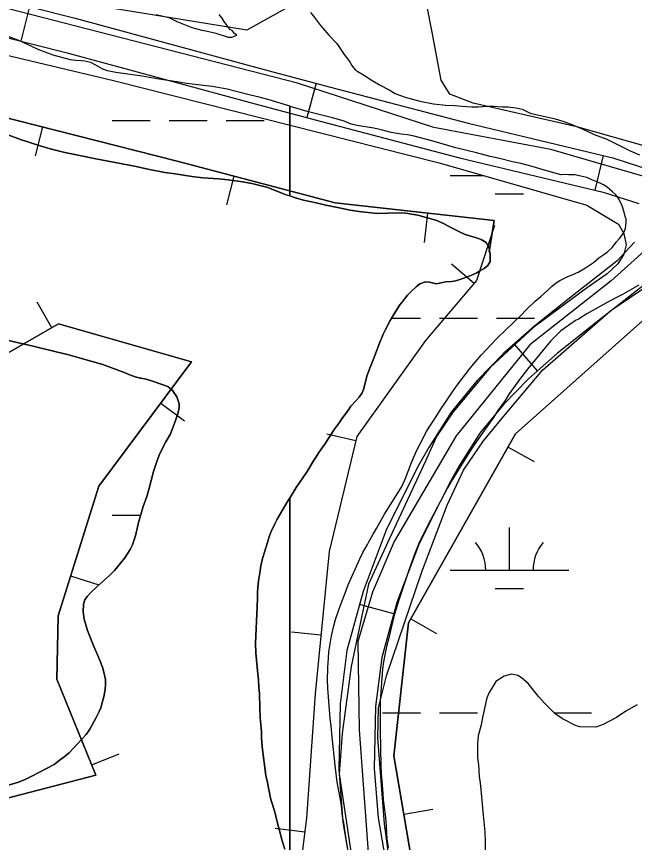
# Model space of a CAD drawing. Extents: x 3445503 to 3483459, y 540493 to 566012.
# Drawn here: x 3466127 to 3466648, y 548533 to 549229 of the extents above; entities that cross this region are included whole.
import ezdxf

# ---------------------------------------------------------------- set-up
doc = ezdxf.new("R2010")
doc.units = 0
for name, color, linetype in [('V-BORW-LINE', 7, 'Continuous'), ('V-ROAD-CNTR', 7, 'Continuous'), ('V-SITE-VEGE', 7, 'Continuous'), ('V-WETL-SWMP', 7, 'Continuous')]:
    doc.layers.add(name, color=color, linetype=linetype)

msp = doc.modelspace()

# ---------------------------------------------------------------- linework, layer by layer
at = {"layer": 'V-BORW-LINE'}
for p, q in [((3466148.81, 549135.58), (3466142.67, 549111.35)), ((3466310.18, 549094.15), (3466303.78, 549069.98)), ((3466473.36, 549062.95), (3466470.62, 549038.09)), ((3466512.58, 549003.77), (3466493.57, 549020.01)), ((3466156.59, 548966.31), (3466144.2, 548988.02)), ((3466248.41, 548902.74), (3466268.45, 548887.79)), ((3466412.83, 548870.93), (3466388.52, 548876.76)), ((3466541.41, 548865.83), (3466563.15, 548853.49)), ((3466172.39, 548757.12), (3466196.23, 548749.61)), ((3466459.14, 548720.97), (3466480.87, 548708.62)), ((3466383.51, 548707.31), (3466358.64, 548709.78)), ((3466190.23, 548597.92), (3466213.38, 548607.35)), ((3466453.24, 548556.25), (3466477.88, 548560.45)), ((3466369.79, 548541.3), (3466344.98, 548544.39))]:
    msp.add_line(p, q, dxfattribs=at)
for points in [[(3466003.27, 549876.22), (3466392.29, 549793.52), (3466427.8, 549740.04), (3466432.65, 549676.39), (3466416.32, 549455.95), (3466389.68, 549315.79), (3466362.94, 549240.53), (3466321, 549217.1), (3466184.24, 549239.25), (3466035.78, 549280.82), (3465880.64, 549322.3), (3465829.87, 549375.12), (3465859.19, 549491.93), (3465916.93, 549644.64), (3465956.06, 549778.04), (3465994.35, 549846.05), (3466003.27, 549876.22)], [(3466058.54, 549158.45), (3466262.25, 549106.84), (3466395.6, 549071.52), (3466529.64, 549056.74), (3466525.2, 549030.43)], [(3466525.2, 549030.43), (3466529.64, 549056.74), (3466395.6, 549071.52), (3466262.25, 549106.84), (3466058.54, 549158.45)], [(3466720.03, 549039.55), (3466746.51, 549040.36), (3466878.64, 549045.12), (3466928.6, 549056.96), (3467103.1, 549012.85), (3467201.16, 548975.42), (3467294.87, 548904.06), (3467367.72, 548783.51), (3467391.05, 548616.54), (3467326.34, 548429.37), (3467274.5, 548300.59), (3467198.02, 548215.41), (3467139.38, 548172.91), (3466996.02, 548188.06), (3466743.16, 548259.11), (3466544, 548310.06), (3466485.39, 548359.68), (3466472.67, 548442.32), (3466444.86, 548605.42), (3466457.29, 548717.72), (3466547.64, 548876.81), (3466669.64, 548985.71), (3466720.03, 549039.55)], [(3466529.84, 549052.52), (3466514.55, 549006.07), (3466471.5, 548955.66), (3466413.72, 548874.66), (3466390.5, 548777.79), (3466378.6, 548657.71), (3466371.24, 548552.91), (3466355.38, 548425.46), (3466316.86, 548332), (3466266.44, 548243.07), (3466239.25, 548173.4), (3466223.96, 548134.88), (3466161.65, 548142.24), (3465975.86, 548181.32)], [(3466720.03, 549039.55), (3466669.64, 548985.71), (3466547.64, 548876.81), (3466457.29, 548717.72), (3466444.86, 548605.42), (3466472.67, 548442.32), (3466485.39, 548359.68), (3466544, 548310.06), (3466743.16, 548259.11), (3466947.33, 548201.74)], [(3466096.29, 548563.83), (3466193.8, 548589.15), (3466160.81, 548670.1), (3466161.82, 548723.57), (3466196.24, 548832.8), (3466274.39, 548937.58), (3466162.32, 548969.58), (3466086.27, 548926.16)], [(3466086.27, 548926.16), (3466162.32, 548969.58), (3466274.39, 548937.58), (3466196.24, 548832.8), (3466161.82, 548723.57), (3466160.81, 548670.1), (3466193.8, 548589.15), (3466096.29, 548563.83)]]:
    msp.add_lwpolyline(points, dxfattribs=at)
at = {"layer": 'V-ROAD-CNTR'}
for p, q in [((3466137.72, 549237.12), (3466130.38, 549208.03)), ((3466379.37, 549172.48), (3466371.71, 549143.48)), ((3466621.43, 549111.63), (3466614.5, 549082.44)), ((3466566.2, 548930.18), (3466546.42, 548952.73)), ((3466444.89, 548725.11), (3466415.97, 548733.09))]:
    msp.add_line(p, q, dxfattribs=at)
for points in [[(3466562.56, 547860.67), (3466459.32, 547928.55), (3466300.48, 548017.95), (3466282.87, 548032.76), (3466270.93, 548052.65), (3466271.09, 548097.28), (3466327.38, 548270.5), (3466373.11, 548315.21), (3466436.12, 548371.6), (3466545.39, 548429.99), (3466686.15, 548507.15), (3466759.97, 548577.04), (3466803.84, 548655.61), (3466861.08, 548867.98), (3466863.2, 548946.27), (3466845.45, 548991.62), (3466814.27, 549023.68), (3466784.25, 549057.9), (3466706.44, 549079.36), (3466577.36, 549116.64), (3466478.58, 549135.21), (3466363.82, 549172.42), (3465951.36, 549278.7)], [(3466026.45, 549265.19), (3466176.13, 549227.42), (3466338.81, 549183.18), (3466391.58, 549169.26), (3466507.57, 549138.65), (3466629.61, 549109.68), (3466661.71, 549099.31), (3466691.27, 549087.35)], [(3466019.15, 549236.1), (3466168.53, 549198.4), (3466331.05, 549154.2), (3466383.93, 549140.25), (3466500.28, 549109.55), (3466621.52, 549080.77), (3466651.46, 549071.1)], [(3466676.16, 549076.83), (3466664.47, 549038.51), (3466628.14, 549005.84), (3466559.49, 548952.06), (3466497.58, 548875.36), (3466445.25, 548786.18), (3466426.94, 548743.61), (3466414.56, 548702.04), (3466415.74, 548627.37), (3466425.24, 548497.45), (3466440.58, 548415.08), (3466439.35, 548380.47)], [(3466688.71, 549060.85), (3466685.7, 549049.43), (3466680.74, 549033.64), (3466671.38, 549019.71), (3466653.17, 549000.33), (3466615.54, 548970.84), (3466582.99, 548944.9), (3466558.34, 548923.29), (3466537.7, 548901.9), (3466517.55, 548877.57), (3466500.08, 548849.93), (3466491.51, 548834.79), (3466466.1, 548783.58), (3466447.53, 548734.67), (3466434.78, 548688.44), (3466429.59, 548647.25), (3466428.48, 548594.99), (3466431.75, 548553.39), (3466439.23, 548509.31), (3466451.68, 548447.29), (3466458.15, 548407.21), (3466459.2, 548391.08)], [(3466647.84, 549038.47), (3466632.87, 549022.53), (3466596.94, 548994.38), (3466563.74, 548967.93), (3466537.62, 548945.02), (3466515.33, 548921.91), (3466493.22, 548895.23), (3466474.33, 548865.34), (3466465, 548848.86), (3466438.57, 548795.61), (3466418.98, 548744.01), (3466405.28, 548694.33), (3466399.63, 548649.44), (3466398.45, 548594.13), (3466401.95, 548549.7), (3466409.73, 548503.85)]]:
    msp.add_lwpolyline(points, dxfattribs=at)
at = {"layer": 'V-SITE-VEGE'}
for points in [[(3466244.53, 549230.51), (3466255.27, 549227.93), (3466261.95, 549224.61), (3466274.57, 549219.43), (3466282.99, 549217.28), (3466287.92, 549216.28), (3466294.88, 549214.71), (3466305.33, 549211.4), (3466308.37, 549211.27), (3466312.43, 549212.88), (3466310.68, 549214.32), (3466308.79, 549216.63), (3466307.05, 549217.79), (3466305.45, 549219.52), (3466301.08, 549225.6), (3466300.94, 549226.03), (3466297.59, 549230.52)], [(3466374.79, 549232.19), (3466378.14, 549227.85), (3466383.23, 549221.05), (3466384.98, 549218.88), (3466390.22, 549212.95), (3466396.47, 549206.3), (3466398.07, 549204.28), (3466403.17, 549196.61), (3466406.95, 549191.69), (3466408.41, 549189.38), (3466409.43, 549187.35), (3466410.88, 549185.47), (3466412.63, 549183.59), (3466414.52, 549182.29), (3466419.31, 549179.55), (3466425.84, 549175.22), (3466432.96, 549171.04), (3466441.09, 549166.86), (3466446.17, 549163.83), (3466449.66, 549162.25), (3466454.44, 549160.67), (3466466.92, 549157.22), (3466478.52, 549155.08), (3466488.67, 549154.1)], [(3466105.8, 549133.99), (3466130.04, 549125.07), (3466146.72, 549119.61), (3466155.14, 549117.18), (3466167.61, 549114.17), (3466176.02, 549112.45), (3466192.42, 549108.88), (3466227.66, 549102.17), (3466237.52, 549100.02), (3466251.74, 549097.31), (3466260.58, 549096.18), (3466274.51, 549093.9), (3466283.93, 549092.77), (3466296.98, 549091.79), (3466305.25, 549090.94), (3466317.28, 549089.38), (3466325.11, 549087.95), (3466338.75, 549084.52), (3466353.26, 549078.76), (3466357.16, 549077.43), (3466357.16, 549153.05), (3466341.82, 549157.89), (3466331.38, 549160.61), (3466323.98, 549162.33), (3466304.54, 549167.35), (3466291.78, 549169.63), (3466270.03, 549172.17), (3466261.91, 549173.6), (3466245.08, 549176.16), (3466232.75, 549178.44), (3466210.42, 549181.57), (3466203.46, 549182.85), (3466199.54, 549184.29), (3466193.73, 549187.75), (3466189.52, 549189.91), (3466184.3, 549190.91), (3466181.26, 549191.34), (3466176.91, 549191.61), (3466172.41, 549192.18), (3466157.61, 549196.2), (3466151.08, 549198.5), (3466144.99, 549200.94), (3466135.55, 549205.41), (3466128.88, 549208.44), (3466119.73, 549211.74)], [(3466567.26, 549100.71), (3466561.6, 549102.29), (3466551.88, 549104.72), (3466544.92, 549106.3), (3466534.04, 549109.02), (3466526.06, 549110.74), (3466514.75, 549113.75), (3466497.19, 549118.04), (3466476.88, 549123.78), (3466462.08, 549127.8), (3466456.57, 549129.09), (3466451.21, 549129.65), (3466442.8, 549130.79), (3466434.24, 549133.08), (3466428, 549134.51), (3466413.64, 549136.94), (3466409, 549137.93), (3466403.19, 549140.38), (3466400.29, 549141.39), (3466393.18, 549143.4), (3466386.37, 549144.97), (3466371.86, 549148.7), (3466358.65, 549152.57), (3466357.16, 549153.05), (3466357.16, 549077.43)], [(3466488.67, 549154.1), (3466496.65, 549153.54), (3466502.16, 549152.98), (3466510.71, 549152.42), (3466515.93, 549152.44), (3466524.04, 549153.04), (3466529.27, 549153.06), (3466536.37, 549152.64), (3466541.15, 549152.51), (3466548.11, 549151.81), (3466553.04, 549150.66), (3466560.01, 549147.35), (3466567.27, 549145.49), (3466575.1, 549143.77), (3466581.05, 549142.34), (3466587.43, 549140.47), (3466593.67, 549138.31), (3466602.38, 549134.57), (3466607.31, 549132.41), (3466613.85, 549129.1), (3466624.58, 549125.21), (3466644.18, 549115.42), (3466652.02, 549111.96)], [(3466406, 548528.52), (3466403.79, 548540.98), (3466402.75, 548548.95), (3466401.72, 548554.31), (3466400.68, 548563.58), (3466399.65, 548570.25), (3466397.14, 548583.43), (3466395.66, 548595.17), (3466392.83, 548621.4), (3466392.22, 548630.96), (3466391.33, 548637.05), (3466389.23, 548662.7), (3466389.06, 548668.93), (3466389.18, 548679.95), (3466389.88, 548687.92), (3466390.15, 548693.15), (3466392.44, 548706.78), (3466394.29, 548715.05), (3466395.73, 548720.41), (3466398.46, 548728.54), (3466400.62, 548734.05), (3466404.07, 548743.49), (3466406.51, 548749.73), (3466416.16, 548771.5), (3466418.9, 548776.87), (3466422.79, 548783.55), (3466423.8, 548785.87), (3466427.41, 548792.4), (3466430.29, 548797.2), (3466437.21, 548809.25), (3466451.5, 548832.05), (3466454.52, 548838.87), (3466459.7, 548852.66), (3466464.31, 548863.11), (3466467.33, 548869.21), (3466472.52, 548878.79), (3466474.69, 548882.56), (3466478.58, 548888.52), (3466481.33, 548892.44), (3466485.51, 548899.12), (3466488.83, 548903.91), (3466494.32, 548912.34), (3466498.21, 548917.86), (3466509.19, 548932.24), (3466513.67, 548937.62), (3466518.58, 548943.29), (3466531.44, 548956.95), (3466539.68, 548964.95), (3466552.4, 548976.87), (3466556.88, 548981.67), (3466563.96, 548988.65), (3466568.88, 548992.72), (3466574.81, 548998.1), (3466577.99, 549001.15), (3466581.75, 549004.35), (3466584.93, 549006.25), (3466591.01, 549009.31), (3466595.79, 549011.21), (3466600.28, 549013.25), (3466606.5, 549016.75), (3466613.3, 549021.26), (3466617.64, 549025.19), (3466621.98, 549027.96), (3466624.73, 549029.99), (3466628.92, 549033.92), (3466630.94, 549036.39), (3466632.53, 549038.57), (3466635.13, 549041.48), (3466637.3, 549044.09), (3466638.45, 549045.98), (3466639.46, 549048.01), (3466640.32, 549050.04), (3466640.89, 549054.97), (3466640.73, 549057.87), (3466640, 549060.19), (3466639.27, 549063.67), (3466637.37, 549069.17), (3466634.74, 549074.96), (3466632.41, 549078), (3466629.36, 549080.89), (3466624.86, 549084.93), (3466621.81, 549086.81), (3466619.48, 549087.96), (3466615.42, 549089.55), (3466612.52, 549090.84), (3466607.58, 549092.86), (3466600.18, 549094.72), (3466597.28, 549095.14), (3466592.21, 549095.13), (3466588.29, 549095.41), (3466585.83, 549095.11), (3466567.26, 549100.71)], [(3466357.16, 549077.43), (3466362.12, 549075.74), (3466368.64, 549073.88), (3466379.52, 549071.74), (3466387.5, 549069.73), (3466400.27, 549067.01), (3466408.1, 549065.59), (3466417.67, 549064.16), (3466423.18, 549063.6), (3466431.01, 549062.61), (3466448.84, 549063.24), (3466454.93, 549062.82), (3466465.08, 549061.26), (3466481.18, 549056.81), (3466487.42, 549053.93), (3466492.94, 549050.9), (3466500.78, 549046.87), (3466504.99, 549044.85), (3466510.65, 549043.13), (3466513.84, 549042.41), (3466518.63, 549040.69), (3466522.84, 549038.23), (3466525.17, 549034.18), (3466526.2, 549028.39), (3466526.08, 549022.15), (3466524.2, 549018.81), (3466521.17, 549016.34), (3466518.13, 549014.74), (3466514.22, 549012.41), (3466509.88, 549010.36), (3466503.94, 549008.03), (3466497.13, 549005.98), (3466493.51, 549005.39), (3466488.58, 549004.94), (3466481.05, 549003.32), (3466475.1, 549004.9), (3466471.62, 549005.18), (3466466.84, 549003.43), (3466463.81, 549000.95), (3466459.33, 548996.74), (3466456.43, 548993.83), (3466450.08, 548985.55), (3466445.17, 548978.14), (3466441.86, 548972.47), (3466437.68, 548964.2), (3466435.95, 548961.01), (3466432.35, 548951.86), (3466428.75, 548941.99), (3466424.58, 548932.42), (3466422.13, 548925.45), (3466420.99, 548920.66), (3466419.27, 548914.43), (3466418.26, 548911.38), (3466415.66, 548907.89), (3466413.06, 548905.13), (3466408.73, 548900.19), (3466406.13, 548896.41), (3466401.65, 548890.31), (3466398.91, 548886.24), (3466395.01, 548880.87), (3466389.53, 548872.59), (3466387.36, 548869.1), (3466381.73, 548861.11), (3466379.57, 548857.63), (3466377.26, 548854.29), (3466371.78, 548845.14), (3466362.54, 548831.78), (3466357.49, 548823.35), (3466357.16, 548822.85), (3466357.16, 548511.32)], [(3466651.47, 549002.37), (3466637.73, 548994.5), (3466632.08, 548991.44), (3466624.12, 548987.36), (3466612.25, 548980.51), (3466607.77, 548978.03), (3466600.53, 548973.66)], [(3466600.53, 548973.66), (3466598.07, 548972.49), (3466588.52, 548965.8), (3466585.63, 548963.62), (3466576.96, 548955.18), (3466557.6, 548931.5), (3466550.81, 548922.63), (3466542.15, 548910.72), (3466538.69, 548905.06), (3466532.63, 548896.49), (3466530.75, 548893.44), (3466528.87, 548890.68), (3466523.39, 548882.98), (3466519.49, 548877.32), (3466513.14, 548868.6), (3466511.12, 548865.11), (3466507.94, 548860.32), (3466501.31, 548849.86), (3466493.23, 548836.65), (3466490.2, 548831.42), (3466484, 548819.66), (3466481.83, 548815.31), (3466472.75, 548798.17), (3466466.13, 548784.39), (3466462.67, 548776.11), (3466457.21, 548761.17), (3466451.46, 548743.46), (3466448.88, 548735.92), (3466445.57, 548725.04), (3466443.71, 548718.22), (3466442.27, 548712.27), (3466440.56, 548703.86), (3466439.13, 548698.78), (3466437.41, 548690.8), (3466436.27, 548684.85), (3466435.42, 548678.62), (3466433.47, 548651.65), (3466433.53, 548629.33), (3466433.41, 548620.92), (3466433.56, 548617.87), (3466433.6, 548607.15), (3466433.9, 548601.35), (3466433.92, 548597.29), (3466434.22, 548590.63), (3466435.72, 548574.1), (3466436.03, 548568.59), (3466437.66, 548555.7), (3466438.11, 548550.63), (3466439.02, 548535.7), (3466440.06, 548528.02)], [(3466214.58, 548768), (3466218.04, 548772.5), (3466222.66, 548779.33), (3466224.68, 548783.39), (3466227.12, 548790.94), (3466229.7, 548802.1), (3466233.72, 548815.74), (3466236.59, 548824.02), (3466238.46, 548829.96), (3466242.33, 548845.2), (3466245.2, 548853.61), (3466247.22, 548858.84), (3466250.39, 548866.09), (3466252.84, 548870.16), (3466256.3, 548876.26), (3466258.17, 548880.61), (3466260.76, 548888.3), (3466263.2, 548894.83), (3466264.06, 548898.9), (3466263.91, 548902.23), (3466262, 548908.17), (3466258.22, 548913.37), (3466254.44, 548916.7), (3466240.66, 548921.58), (3466236.16, 548923.02), (3466230.36, 548924.02), (3466226.88, 548924.88), (3466221.51, 548927.04), (3466218.31, 548928.47), (3466199.59, 548935.38), (3466181.6, 548940.55), (3466169.85, 548943.7), (3466161.44, 548945.71), (3466140.98, 548950.86), (3466120.1, 548955.59)], [(3466357.16, 548511.32), (3466357.16, 548822.85), (3466355.18, 548819.87), (3466346.53, 548805.06), (3466344.51, 548800.99), (3466341.63, 548794.61), (3466339.9, 548790.25), (3466337.18, 548781.83), (3466334.3, 548771.83), (3466332.87, 548765.59), (3466332.31, 548761.38), (3466331.02, 548754.71), (3466330.45, 548750.51), (3466329.89, 548743.55), (3466329.91, 548738.18), (3466329.51, 548724.84), (3466328.28, 548700.63), (3466328.59, 548692.22), (3466329.05, 548686.43), (3466330.09, 548677.3), (3466330.83, 548669.62), (3466331.14, 548663.24), (3466331.59, 548658.17), (3466331.92, 548645.85), (3466332.37, 548637.88), (3466333.28, 548625.85), (3466333.44, 548620.63), (3466333.9, 548613.24), (3466337.02, 548588.89), (3466338.34, 548582.95), (3466340.98, 548569.92), (3466344.79, 548557.17), (3466345.96, 548552.25), (3466350.8, 548533.99), (3466353, 548526.9)], [(3466118.15, 548580.14), (3466128.43, 548583.21), (3466134.8, 548585.84), (3466139.15, 548588.03), (3466158.54, 548598.23), (3466162.88, 548601.57), (3466167.07, 548604.63), (3466171.27, 548608.12), (3466181.82, 548619.6), (3466185.58, 548623.53), (3466188.61, 548627.89), (3466194.08, 548637.91), (3466196.53, 548642.84), (3466197.83, 548645.89), (3466199.41, 548651.26), (3466200.41, 548655.18), (3466201.55, 548661.56), (3466201.98, 548665.9), (3466201.82, 548669.96), (3466200.5, 548676.05), (3466199.33, 548680.25), (3466196.84, 548686.77), (3466191.44, 548699.07), (3466186.77, 548711.09), (3466185.3, 548715.87), (3466183.98, 548720.8), (3466182.95, 548727.03), (3466183.23, 548733.26), (3466184.37, 548736.89), (3466186.25, 548739.94), (3466189.14, 548742.84), (3466194.78, 548748.22), (3466205.48, 548757.82), (3466209.38, 548761.75), (3466214.58, 548768)], [(3466650.09, 548648.49), (3466640.42, 548643.33), (3466632.73, 548637.75), (3466621.52, 548631.92), (3466615.35, 548629.66), (3466601.88, 548630), (3466598.56, 548630.85), (3466587.69, 548636.51), (3466581.26, 548640.65), (3466572.35, 548649.64), (3466567, 548655.56), (3466558.31, 548666.53), (3466552.53, 548671.34), (3466549.42, 548673.3), (3466544.11, 548674.36), (3466537.94, 548672.77), (3466530.91, 548668.08), (3466528.29, 548664.08), (3466525.25, 548658.98), (3466523.29, 548654.33), (3466519.67, 548637.95), (3466518.62, 548631.55), (3466516.04, 548622.47), (3466515.43, 548615.84), (3466515.52, 548603.92), (3466516.23, 548597.96), (3466516.98, 548588.03), (3466517.68, 548582.74), (3466518.63, 548574.13), (3466520.32, 548555.59), (3466521.76, 548541.47), (3466522.04, 548533.75), (3466522.19, 548515.86)]]:
    msp.add_lwpolyline(points, dxfattribs=at)
at = {"layer": 'V-WETL-SWMP'}
for p, q in [((3466207.53, 549141.07), (3466239.53, 549141.07)), ((3466255.53, 549141.07), (3466287.53, 549141.07)), ((3466303.53, 549141.07), (3466335.53, 549141.07)), ((3466492.38, 549094.64), (3466520.21, 549094.64)), ((3466530.38, 549079.21), (3466554.38, 549079.21)), ((3466443.08, 548974.57), (3466467.53, 548974.57)), ((3466483.53, 548974.57), (3466515.53, 548974.57)), ((3466531.53, 548974.57), (3466563.53, 548974.57)), ((3466230.94, 548923.83), (3466231.48, 548923.83)), ((3466207.53, 548808.39), (3466231.55, 548808.39)), ((3466542.37, 548761.97), (3466542.37, 548797.97)), ((3466492.37, 548761.97), (3466592.37, 548761.97)), ((3466530.37, 548746.53), (3466554.37, 548746.53)), ((3466435.52, 548641.89), (3466467.52, 548641.89)), ((3466483.52, 548641.89), (3466515.52, 548641.89)), ((3466580.03, 548641.89), (3466611.52, 548641.89))]:
    msp.add_line(p, q, dxfattribs=at)
for points in [[(3466963.12, 549125.53), (3466924.58, 549128.68), (3466865.16, 549123.29), (3466803.13, 549113.96), (3466762.67, 549104.04), (3466740.47, 549101.36), (3466718.26, 549101.95), (3466599.29, 549135.57), (3466511.7, 549155.56), (3466492.09, 549163.34), (3466484.87, 549175.08), (3466476.91, 549216.85), (3466465.64, 549274.3)], [(3465913.98, 549244.91), (3466208.62, 549174.77), (3466483.06, 549105.22), (3466607.59, 549069.76), (3466634.34, 549053.55), (3466638.93, 549045.74), (3466640.91, 549036.29), (3466638.98, 549028.46), (3466633.79, 549020.3), (3466624.68, 549011.8), (3466608.09, 549000.34), (3466562.88, 548966.96), (3466526.15, 548932.95), (3466494.97, 548895.38), (3466481.01, 548874.8), (3466471.62, 548853.91), (3466441.37, 548788.83), (3466423.55, 548750.12), (3466409.02, 548680.78), (3466401.37, 548624.36), (3466398.86, 548590.46), (3466409.3, 548520.99)], [(3466488.58, 549004.94), (3466493.51, 549005.39), (3466497.13, 549005.98), (3466503.94, 549008.03), (3466509.88, 549010.36), (3466514.22, 549012.41), (3466518.13, 549014.74), (3466521.17, 549016.34), (3466524.2, 549018.81), (3466526.08, 549022.15), (3466526.2, 549028.39), (3466525.17, 549034.18), (3466522.84, 549038.23), (3466518.63, 549040.69), (3466513.84, 549042.41), (3466510.65, 549043.13), (3466504.99, 549044.85), (3466500.78, 549046.87), (3466492.94, 549050.9), (3466487.42, 549053.93), (3466481.18, 549056.81), (3466465.08, 549061.26), (3466454.93, 549062.82), (3466448.84, 549063.24), (3466431.01, 549062.61), (3466423.18, 549063.6), (3466417.67, 549064.16), (3466408.1, 549065.58), (3466400.27, 549067.01), (3466387.5, 549069.73), (3466379.52, 549071.73), (3466368.64, 549073.88), (3466362.12, 549075.74), (3466353.26, 549078.76), (3466338.75, 549084.52), (3466325.12, 549087.96), (3466317.28, 549089.38), (3466305.25, 549090.94), (3466296.98, 549091.79), (3466283.93, 549092.76), (3466274.51, 549093.9), (3466260.58, 549096.18), (3466251.74, 549097.31), (3466237.52, 549100.02), (3466227.66, 549102.17), (3466192.42, 549108.88), (3466176.02, 549112.45), (3466167.61, 549114.17), (3466155.14, 549117.18), (3466146.72, 549119.61), (3466130.04, 549125.07), (3466105.8, 549133.99)], [(3466353, 548526.9), (3466350.8, 548533.99), (3466345.96, 548552.25), (3466344.79, 548557.17), (3466340.98, 548569.92), (3466338.34, 548582.95), (3466337.02, 548588.89), (3466333.9, 548613.24), (3466333.44, 548620.63), (3466333.28, 548625.85), (3466332.38, 548637.88), (3466331.92, 548645.85), (3466331.59, 548658.17), (3466331.14, 548663.24), (3466330.83, 548669.62), (3466330.09, 548677.3), (3466329.05, 548686.43), (3466328.59, 548692.23), (3466328.28, 548700.63), (3466329.51, 548724.84), (3466329.91, 548738.18), (3466329.89, 548743.55), (3466330.45, 548750.51), (3466331.02, 548754.71), (3466332.31, 548761.38), (3466332.87, 548765.59), (3466334.3, 548771.83), (3466337.17, 548781.84), (3466339.9, 548790.25), (3466341.63, 548794.61), (3466344.51, 548800.99), (3466346.53, 548805.06), (3466355.18, 548819.87), (3466357.49, 548823.35), (3466362.54, 548831.78), (3466371.78, 548845.14), (3466377.26, 548854.29), (3466379.57, 548857.63), (3466381.73, 548861.11), (3466387.36, 548869.1), (3466389.53, 548872.59), (3466395.01, 548880.87), (3466398.91, 548886.24), (3466401.65, 548890.31), (3466406.13, 548896.41), (3466408.73, 548900.19), (3466413.06, 548905.13), (3466415.66, 548907.89), (3466418.26, 548911.38), (3466419.27, 548914.43), (3466420.99, 548920.66), (3466422.13, 548925.45), (3466424.58, 548932.42), (3466428.75, 548941.99), (3466432.35, 548951.86), (3466435.95, 548961.01), (3466437.68, 548964.2), (3466441.86, 548972.47), (3466445.17, 548978.14), (3466450.08, 548985.55), (3466452.68, 548989.03), (3466456.43, 548993.83), (3466459.33, 548996.73), (3466463.81, 549000.95), (3466466.84, 549003.43), (3466471.62, 549005.18), (3466475.1, 549004.9), (3466481.05, 549003.32), (3466488.58, 549004.94)], [(3466445.62, 548485.27), (3466436.95, 548548.26), (3466433.89, 548588.08), (3466431.51, 548620.73), (3466432.09, 548645.87), (3466438.87, 548672.99), (3466468.65, 548760.59), (3466490.04, 548816.81), (3466503.66, 548846.24), (3466520.57, 548871.1), (3466537.81, 548891.73), (3466570.35, 548930.68), (3466628, 548980.8), (3466669.06, 549008.68)], [(3466120.1, 548955.59), (3466140.98, 548950.86), (3466161.44, 548945.71), (3466169.85, 548943.7), (3466181.6, 548940.55), (3466199.59, 548935.38), (3466218.31, 548928.48), (3466221.5, 548927.04), (3466226.88, 548924.88), (3466230.36, 548924.02), (3466236.16, 548923.02), (3466240.66, 548921.58), (3466254.44, 548916.7), (3466258.22, 548913.37), (3466262, 548908.17), (3466263.91, 548902.23), (3466264.06, 548898.89), (3466263.2, 548894.83), (3466260.76, 548888.3), (3466258.17, 548880.61), (3466256.3, 548876.26), (3466252.84, 548870.16), (3466250.39, 548866.09), (3466247.22, 548858.84), (3466245.2, 548853.61), (3466242.33, 548845.2), (3466238.46, 548829.96), (3466236.59, 548824.02), (3466233.72, 548815.74), (3466229.7, 548802.1), (3466227.12, 548790.94), (3466224.68, 548783.39), (3466222.66, 548779.33), (3466218.04, 548772.5), (3466214.58, 548768), (3466209.38, 548761.75), (3466205.48, 548757.82), (3466194.78, 548748.22), (3466189.14, 548742.84), (3466186.25, 548739.94), (3466184.37, 548736.89), (3466183.22, 548733.26), (3466182.95, 548727.02), (3466183.98, 548720.79), (3466185.3, 548715.87), (3466186.77, 548711.09), (3466191.44, 548699.07)], [(3466191.44, 548699.07), (3466196.84, 548686.77), (3466199.33, 548680.25), (3466200.5, 548676.05), (3466201.82, 548669.96), (3466201.98, 548665.91), (3466201.55, 548661.56), (3466200.41, 548655.18), (3466199.41, 548651.26), (3466197.83, 548645.89), (3466196.54, 548642.84), (3466194.08, 548637.91), (3466188.61, 548627.89), (3466185.58, 548623.53), (3466181.82, 548619.61), (3466171.27, 548608.12), (3466167.08, 548604.63), (3466162.88, 548601.57), (3466158.54, 548598.23), (3466139.15, 548588.02), (3466134.8, 548585.84), (3466128.43, 548583.21), (3466118.15, 548580.14)], [(3466650.09, 548648.49), (3466640.42, 548643.33), (3466632.73, 548637.75), (3466621.52, 548631.92), (3466615.35, 548629.66), (3466601.88, 548630), (3466598.56, 548630.85), (3466587.69, 548636.51), (3466581.26, 548640.65), (3466572.35, 548649.64), (3466567.01, 548655.56), (3466558.31, 548666.53), (3466552.53, 548671.34), (3466549.42, 548673.3), (3466544.11, 548674.36), (3466537.94, 548672.77), (3466530.91, 548668.08), (3466528.29, 548664.08), (3466525.24, 548658.98), (3466523.29, 548654.33), (3466519.67, 548637.96), (3466518.62, 548631.54), (3466516.04, 548622.47), (3466515.43, 548615.84), (3466515.52, 548603.92), (3466516.23, 548597.96), (3466516.97, 548588.03), (3466517.68, 548582.73), (3466518.63, 548574.13), (3466520.32, 548555.59), (3466521.76, 548541.47), (3466522.04, 548533.75), (3466522.18, 548515.86)]]:
    msp.add_lwpolyline(points, dxfattribs=at)
for centre, start, end in [((3466487.12, 548762.44), 359.22818, 40.77184), ((3466597.61, 548762.44), 139.22818, 180.77184)]:
    msp.add_arc(centre, 35.25, start, end, dxfattribs=at)

doc.saveas('drawing.dxf')
